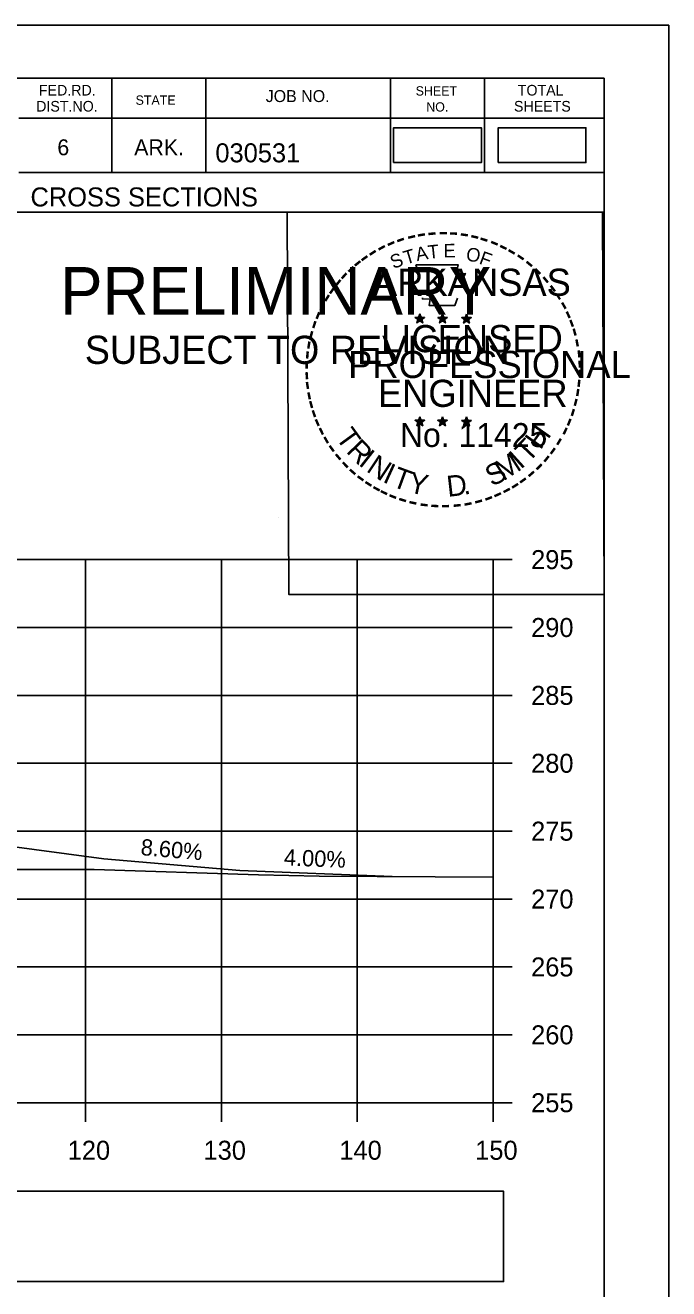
# Model space of a CAD drawing. Extents: x 285 to 4233, y -659 to 3710.
# Drawn here: x 1339.2 to 1386.6, y 1145.9 to 1238.9 of the extents above; entities that cross this region are included whole.
import ezdxf

# ---------------------------------------------------------------- set-up
doc = ezdxf.new("R2010")
doc.units = 0
for name, color, linetype in [('R_Axis', 7, 'Continuous'), ('R_Axis Annot', 7, 'Continuous'), ('R_Border', 7, 'Continuous'), ('R_Border PE', 7, 'Continuous'), ('R_Border Prem', 7, 'Continuous'), ('R_Drive', 7, 'Continuous'), ('R_Exist Surface', 7, 'Continuous'), ('R_Grid', 7, 'Continuous'), ('R_No Plot', 7, 'Continuous'), ('R_Xsect Elev', 7, 'Continuous')]:
    doc.layers.add(name, color=color, linetype=linetype)

msp = doc.modelspace()

# ---------------------------------------------------------------- linework, layer by layer
at = {"layer": 'R_Axis'}
for p, q in [((1373.677, 1159.563), (1373.677, 1199.563)), ((1375.077, 1199.563), (1373.677, 1199.563)), ((1375.077, 1194.563), (1373.677, 1194.563)), ((1375.077, 1189.563), (1373.677, 1189.563)), ((1375.077, 1184.563), (1373.677, 1184.563)), ((1375.077, 1179.563), (1373.677, 1179.563)), ((1375.077, 1174.563), (1373.677, 1174.563)), ((1375.077, 1169.563), (1373.677, 1169.563)), ((1375.077, 1164.563), (1373.677, 1164.563)), ((1073.677, 1159.563), (1373.677, 1159.563)), ((1343.677, 1158.163), (1343.677, 1159.563)), ((1353.677, 1158.163), (1353.677, 1159.563)), ((1363.677, 1158.163), (1363.677, 1159.563)), ((1373.677, 1158.163), (1373.677, 1159.563)), ((1375.077, 1159.563), (1373.677, 1159.563))]:
    msp.add_line(p, q, dxfattribs=at)
at = {"layer": 'R_Axis Annot'}
for points in [[(1366.356, 1228.808), (1372.814, 1228.808), (1372.814, 1231.366), (1366.356, 1231.366)], [(1374.055, 1228.808), (1380.513, 1228.808), (1380.513, 1231.366), (1374.055, 1231.366)], [(1234.456, 1146.385), (1374.456, 1146.385), (1374.456, 1153.037), (1234.456, 1153.037)]]:
    msp.add_lwpolyline(points, close=True, dxfattribs=at)
at = {"layer": 'R_Border'}
for p, q in [((1065.677, 1235.023), (1381.857, 1235.023)), ((1345.597, 1235.023), (1345.597, 1228.083)), ((1352.537, 1235.023), (1352.537, 1228.083)), ((1366.117, 1235.023), (1366.117, 1228.083)), ((1373.057, 1235.023), (1373.057, 1228.083)), ((1381.857, 1029.563), (1381.857, 1235.023)), ((1381.857, 1232.083), (1338.757, 1232.083)), ((1381.857, 1232.103), (1381.857, 1232.103)), ((1381.857, 1228.083), (1338.757, 1228.083)), ((1341.717, 1228.083), (1381.857, 1228.083)), ((1381.857, 1225.143), (1319.217, 1225.143))]:
    msp.add_line(p, q, dxfattribs=at)
at = {"layer": 'R_Border PE'}
for p, q in [((1367.941, 1217.399), (1368.29, 1217.288)), ((1367.941, 1217.399), (1368.194, 1217.354)), ((1367.941, 1217.399), (1368.178, 1217.277)), ((1368.074, 1216.991), (1368.29, 1217.288)), ((1368.074, 1216.991), (1368.2, 1217.235)), ((1368.074, 1216.991), (1368.288, 1217.208)), ((1368.29, 1217.653), (1368.249, 1217.401)), ((1368.503, 1216.991), (1368.288, 1217.205)), ((1368.29, 1217.288), (1368.29, 1217.653)), ((1368.29, 1217.653), (1368.339, 1217.403)), ((1368.637, 1217.399), (1368.29, 1217.288)), ((1368.503, 1216.991), (1368.29, 1217.288)), ((1368.637, 1217.399), (1368.351, 1217.35)), ((1368.503, 1216.991), (1368.366, 1217.282)), ((1368.637, 1217.399), (1368.433, 1217.297)), ((1369.611, 1217.399), (1369.96, 1217.288)), ((1369.611, 1217.399), (1369.864, 1217.354)), ((1369.611, 1217.399), (1369.848, 1217.277)), ((1369.744, 1216.991), (1369.96, 1217.288)), ((1369.744, 1216.991), (1369.87, 1217.235)), ((1369.744, 1216.991), (1369.958, 1217.208)), ((1369.96, 1217.653), (1369.919, 1217.401)), ((1370.173, 1216.991), (1369.958, 1217.205)), ((1369.96, 1217.288), (1369.96, 1217.653)), ((1369.96, 1217.653), (1370.009, 1217.403)), ((1370.307, 1217.399), (1369.96, 1217.288)), ((1370.173, 1216.991), (1369.96, 1217.288)), ((1370.307, 1217.399), (1370.021, 1217.35)), ((1370.173, 1216.991), (1370.036, 1217.282)), ((1370.307, 1217.399), (1370.103, 1217.297)), ((1371.375, 1217.387), (1371.724, 1217.276)), ((1371.375, 1217.387), (1371.628, 1217.342)), ((1371.375, 1217.387), (1371.612, 1217.265)), ((1371.508, 1216.979), (1371.724, 1217.276)), ((1371.508, 1216.979), (1371.634, 1217.223)), ((1371.508, 1216.979), (1371.722, 1217.196)), ((1371.724, 1217.641), (1371.683, 1217.389)), ((1371.937, 1216.979), (1371.722, 1217.193)), ((1371.724, 1217.276), (1371.724, 1217.641)), ((1371.724, 1217.641), (1371.773, 1217.391)), ((1372.071, 1217.387), (1371.724, 1217.276)), ((1371.937, 1216.979), (1371.724, 1217.276)), ((1372.071, 1217.387), (1371.785, 1217.338)), ((1371.937, 1216.979), (1371.8, 1217.27)), ((1372.071, 1217.387), (1371.867, 1217.285)), ((1367.937, 1209.826), (1368.286, 1209.715)), ((1367.937, 1209.826), (1368.19, 1209.781)), ((1367.937, 1209.826), (1368.174, 1209.704)), ((1368.07, 1209.418), (1368.286, 1209.715)), ((1368.286, 1210.08), (1368.245, 1209.828)), ((1368.286, 1209.715), (1368.286, 1210.08)), ((1368.286, 1210.08), (1368.335, 1209.83)), ((1368.633, 1209.826), (1368.286, 1209.715)), ((1368.499, 1209.418), (1368.286, 1209.715)), ((1368.633, 1209.826), (1368.347, 1209.777)), ((1368.499, 1209.418), (1368.362, 1209.709)), ((1368.633, 1209.826), (1368.429, 1209.724)), ((1369.606, 1209.826), (1369.955, 1209.715)), ((1369.606, 1209.826), (1369.859, 1209.781)), ((1369.606, 1209.826), (1369.843, 1209.704)), ((1369.739, 1209.418), (1369.955, 1209.715)), ((1369.955, 1210.08), (1369.914, 1209.828)), ((1369.955, 1209.715), (1369.955, 1210.08)), ((1369.955, 1210.08), (1370.004, 1209.83)), ((1370.302, 1209.826), (1369.955, 1209.715)), ((1370.168, 1209.418), (1369.955, 1209.715)), ((1370.302, 1209.826), (1370.016, 1209.777)), ((1370.168, 1209.418), (1370.031, 1209.709)), ((1370.302, 1209.826), (1370.098, 1209.724)), ((1371.373, 1209.816), (1371.722, 1209.705)), ((1371.373, 1209.816), (1371.626, 1209.771)), ((1371.373, 1209.816), (1371.61, 1209.694)), ((1371.722, 1210.07), (1371.681, 1209.818)), ((1371.722, 1209.705), (1371.722, 1210.07)), ((1371.722, 1210.07), (1371.771, 1209.82)), ((1372.069, 1209.816), (1371.722, 1209.705)), ((1372.069, 1209.816), (1371.783, 1209.767)), ((1372.069, 1209.816), (1371.865, 1209.714)), ((1368.07, 1209.418), (1368.196, 1209.662)), ((1368.07, 1209.418), (1368.284, 1209.635)), ((1368.499, 1209.418), (1368.284, 1209.632)), ((1369.739, 1209.418), (1369.865, 1209.662)), ((1369.739, 1209.418), (1369.953, 1209.635)), ((1370.168, 1209.418), (1369.953, 1209.632)), ((1371.506, 1209.408), (1371.722, 1209.705)), ((1371.506, 1209.408), (1371.632, 1209.652)), ((1371.506, 1209.408), (1371.72, 1209.625)), ((1371.935, 1209.408), (1371.72, 1209.622)), ((1371.935, 1209.408), (1371.722, 1209.705)), ((1371.935, 1209.408), (1371.798, 1209.699))]:
    msp.add_line(p, q, dxfattribs=at)
for points in [[(1367.982, 1221.277), (1368.251, 1220.45)], [(1371.493, 1220.355), (1371.635, 1220.639), (1370.95, 1220.615), (1371.098, 1221.277), (1367.982, 1221.277)], [(1368.474, 1218.854), (1368.474, 1218.767), (1369.037, 1218.748), (1368.983, 1218.275), (1370.853, 1218.275), (1371.054, 1218.811)], [(1368.29, 1217.653), (1368.503, 1216.991), (1367.941, 1217.399), (1368.637, 1217.399), (1368.074, 1216.991), (1368.29, 1217.653)], [(1369.96, 1217.653), (1370.173, 1216.991), (1369.611, 1217.399), (1370.307, 1217.399), (1369.744, 1216.991), (1369.96, 1217.653)], [(1371.724, 1217.641), (1371.937, 1216.979), (1371.375, 1217.387), (1372.071, 1217.387), (1371.508, 1216.979), (1371.724, 1217.641)], [(1368.286, 1210.08), (1368.499, 1209.418), (1367.937, 1209.826), (1368.633, 1209.826), (1368.07, 1209.418), (1368.286, 1210.08)], [(1369.955, 1210.08), (1370.168, 1209.418), (1369.606, 1209.826), (1370.302, 1209.826), (1369.739, 1209.418), (1369.955, 1210.08)], [(1371.722, 1210.07), (1371.935, 1209.408), (1371.373, 1209.816), (1372.069, 1209.816), (1371.506, 1209.408), (1371.722, 1210.07)]]:
    msp.add_lwpolyline(points, dxfattribs=at)
for centre, radius in [((1368.289, 1217.287), 0.172), ((1368.289, 1217.287), 0.145), ((1368.289, 1217.287), 0.116), ((1368.289, 1217.287), 0.0991), ((1368.289, 1217.287), 0.0747), ((1368.289, 1217.287), 0.0495), ((1368.289, 1217.287), 0.0296), ((1369.959, 1217.287), 0.172), ((1369.959, 1217.287), 0.145), ((1369.959, 1217.287), 0.116), ((1369.959, 1217.287), 0.0991), ((1369.959, 1217.287), 0.0747), ((1369.959, 1217.287), 0.0495), ((1369.959, 1217.287), 0.0296), ((1371.723, 1217.275), 0.172), ((1371.723, 1217.275), 0.145), ((1371.723, 1217.275), 0.116), ((1371.723, 1217.275), 0.0991), ((1371.723, 1217.275), 0.0747), ((1371.723, 1217.275), 0.0495), ((1371.723, 1217.275), 0.0296), ((1368.285, 1209.714), 0.172), ((1368.285, 1209.714), 0.145), ((1368.285, 1209.714), 0.116), ((1368.285, 1209.714), 0.0991), ((1368.285, 1209.714), 0.0747), ((1368.285, 1209.714), 0.0495), ((1368.285, 1209.714), 0.0296), ((1369.954, 1209.714), 0.172), ((1369.954, 1209.714), 0.145), ((1369.954, 1209.714), 0.116), ((1369.954, 1209.714), 0.0991), ((1369.954, 1209.714), 0.0747), ((1369.954, 1209.714), 0.0495), ((1369.954, 1209.714), 0.0296), ((1371.721, 1209.704), 0.172), ((1371.721, 1209.704), 0.145), ((1371.721, 1209.704), 0.116), ((1371.721, 1209.704), 0.0991), ((1371.721, 1209.704), 0.0747), ((1371.721, 1209.704), 0.0495), ((1371.721, 1209.704), 0.0296)]:
    msp.add_circle(centre, radius, dxfattribs=at)
at = {"layer": 'R_Drive'}
for p, q in [((1307.677, 1182.463), (1345.024, 1177.533)), ((1345.024, 1177.533), (1355.024, 1176.673)), ((1355.024, 1176.673), (1366.242, 1176.225))]:
    msp.add_line(p, q, dxfattribs=at)
at = {"layer": 'R_Exist Surface'}
msp.add_lwpolyline([(1281.976, 1177.156), (1287.861, 1176.834), (1289.78, 1176.679), (1291.431, 1176.521), (1297.634, 1176.384), (1304.787, 1176.261), (1318.605, 1176.568), (1328.265, 1176.739), (1334.834, 1176.734), (1337.871, 1176.743), (1344.312, 1176.732), (1356.407, 1176.349), (1360.878, 1176.259), (1373.677, 1176.177)], dxfattribs=at)
at = {"layer": 'R_Grid'}
for p, q in [((1073.677, 1199.563), (1373.677, 1199.563)), ((1343.677, 1159.563), (1343.677, 1199.563)), ((1353.677, 1159.563), (1353.677, 1199.563)), ((1363.677, 1159.563), (1363.677, 1199.563)), ((1373.677, 1159.563), (1373.677, 1199.563)), ((1073.677, 1194.563), (1373.677, 1194.563)), ((1073.677, 1189.563), (1373.677, 1189.563)), ((1073.677, 1184.563), (1373.677, 1184.563)), ((1073.677, 1179.563), (1373.677, 1179.563)), ((1073.677, 1174.563), (1373.677, 1174.563)), ((1073.677, 1169.563), (1373.677, 1169.563)), ((1073.677, 1164.563), (1373.677, 1164.563)), ((1073.677, 1159.563), (1373.677, 1159.563))]:
    msp.add_line(p, q, dxfattribs=at)
at = {"layer": 'R_No Plot'}
for p, q in [((1053.276, 1238.918), (1386.609, 1238.918)), ((1357.891, 1202.688), (1357.891, 1202.688))]:
    msp.add_line(p, q, dxfattribs=at)
for points in [[(1053.269, 1238.918), (1386.609, 1238.918), (1386.609, 1025.58), (1053.269, 1025.58)], [(1299.597, 1235.023), (1319.217, 1235.023), (1319.217, 1225.143), (1335.329, 1225.143), (1358.528, 1225.143), (1358.649, 1196.987), (1381.857, 1196.987), (1381.857, 1029.563), (1065.677, 1029.563), (1065.677, 1235.023)], [(1358.528, 1225.143), (1381.736, 1225.143), (1381.857, 1196.987), (1358.649, 1196.987)]]:
    msp.add_lwpolyline(points, close=True, dxfattribs=at)

# ---------------------------------------------------------------- texts
at = {"layer": 'R_Axis Annot'}
for s, p in [('295', (1376.477, 1198.863)), ('290', (1376.477, 1193.863)), ('285', (1376.477, 1188.863)), ('280', (1376.477, 1183.863)), ('275', (1376.477, 1178.863)), ('270', (1376.477, 1173.863)), ('265', (1376.477, 1168.863)), ('260', (1376.477, 1163.863)), ('255', (1376.477, 1158.863)), ('120', (1342.359, 1155.363)), ('130', (1352.359, 1155.363)), ('140', (1362.359, 1155.363)), ('150', (1372.359, 1155.363))]:
    msp.add_text(s, height=1.4, dxfattribs=at).set_placement(p)
at = {"layer": 'R_Border'}
for s, height, p in [('FED.RD.', 0.7819, (1340.237, 1233.743)), ('JOB NO.', 0.8792, (1356.937, 1233.263)), ('SHEET', 0.684, (1367.977, 1233.743)), ('TOTAL', 0.7819, (1375.497, 1233.743)), ('DIST.NO.', 0.7819, (1340.037, 1232.563)), ('STATE', 0.684, (1347.357, 1233.063)), ('NO.', 0.684, (1368.757, 1232.563)), ('SHEETS', 0.7819, (1375.217, 1232.563)), ('6', 1.172, (1341.597, 1229.343)), ('ARK.', 1.1723, (1347.257, 1229.343)), ('030531', 1.4, (1353.233, 1228.823)), ('CROSS SECTIONS', 1.4, (1339.62, 1225.574))]:
    msp.add_text(s, height=height, rotation=360, dxfattribs=at).set_placement(p)
at = {"layer": 'R_Border PE'}
for s, height, rotation, p in [('-', 1.6, 5.89682, (1368.887, 1222.917)), ('-', 1.6, 0.18623, (1369.659, 1222.989)), ('-', 1.6, 357.74304, (1370.382, 1222.976)), ('-', 1.6, 28.79182, (1365.463, 1221.818)), ('-', 1.6, 24.30721, (1366.096, 1222.135)), ('-', 1.6, 19.17608, (1366.73, 1222.404)), ('-', 1.6, 13.63015, (1367.48, 1222.645)), ('-', 1.6, 10.21935, (1368.158, 1222.807)), ('T', 1, 6.02276, (1368.926, 1221.703)), ('E', 1, 0.83234, (1370.031, 1221.813)), ('-', 1.6, 352.16172, (1371.126, 1222.92)), ('-', 1.6, 347.20489, (1371.845, 1222.806)), ('-', 1.6, 342.3362, (1372.48, 1222.651)), ('-', 1.6, 337.85509, (1373.215, 1222.428)), ('-', 1.6, 334.12109, (1373.846, 1222.157)), ('-', 1.6, 36.23174, (1364.288, 1221.053)), ('-', 1.6, 34.06357, (1364.866, 1221.448)), ('S', 1, 21.59401, (1366.337, 1220.955)), ('T', 1, 16.4036, (1367.251, 1221.286)), ('A', 1, 11.21318, (1368.077, 1221.537)), ('O', 1, 350.4515, (1371.635, 1221.603)), ('F', 1, 340.07066, (1372.589, 1221.375)), ('-', 1.6, 329.64089, (1374.425, 1221.874)), ('-', 1.6, 325.86266, (1375.068, 1221.513)), ('-', 1.6, 42.96224, (1363.379, 1220.258)), ('-', 1.6, 38.95066, (1363.812, 1220.675)), ('ARKANSAS', 2, 360, (1364.835, 1218.989)), ('-', 1.6, 320.52971, (1375.678, 1221.087)), ('-', 1.6, 315.57859, (1376.277, 1220.599)), ('-', 1.6, 50.61417, (1362.528, 1219.294)), ('-', 1.6, 48.42305, (1362.931, 1219.78)), ('-', 1.6, 309.87973, (1376.846, 1220.049)), ('-', 1.6, 58.07063, (1361.79, 1218.2)), ('-', 1.6, 54.23247, (1362.115, 1218.727)), ('-', 1.6, 306.65218, (1377.371, 1219.447)), ('-', 1.4, 303.67529, (1377.857, 1218.879)), ('-', 1.6, 62.87135, (1361.477, 1217.586)), ('-', 1.6, 299.66835, (1378.176, 1218.272)), ('-', 1.6, 67.77427, (1361.218, 1216.975)), ('DWB', 0.01, 360, (1368.278, 1217.282)), ('DWB', 0.01, 360, (1369.947, 1217.282)), ('DWB', 0.01, 360, (1371.712, 1217.272)), ('-', 1.6, 294.66279, (1378.5, 1217.66)), ('-', 1.6, 290.57283, (1378.757, 1217.083)), ('-', 1.6, 75.46096, (1360.802, 1215.631)), ('-', 1.6, 72.39447, (1360.999, 1216.345)), ('LICENSED', 2, 360, (1365.433, 1214.84)), ('-', 1.6, 285.12326, (1378.991, 1216.503)), ('-', 1.6, 81.20126, (1360.67, 1214.918)), ('-', 1.6, 280.54934, (1379.191, 1215.761)), ('-', 1.6, 85.18634, (1360.594, 1214.227)), ('PROFESSIONAL', 2, 360, (1363.009, 1212.936)), ('-', 1.6, 276.59616, (1379.353, 1214.993)), ('-', 1.6, 89.06224, (1360.569, 1213.526)), ('-', 1.6, 274.33011, (1379.413, 1214.271)), ('-', 1.6, 269.94067, (1379.447, 1213.639)), ('-', 1.6, 94.19588, (1360.604, 1212.801)), ('-', 1.6, 98.94793, (1360.676, 1212.134)), ('ENGINEER', 2, 360, (1365.196, 1210.811)), ('-', 1.6, 263.5172, (1379.428, 1212.973)), ('-', 1.6, 101.71495, (1360.811, 1211.401)), ('-', 1.6, 260.99529, (1379.357, 1212.319)), ('-', 1.6, 105.45785, (1360.973, 1210.806)), ('-', 1.6, 252.86809, (1379.066, 1210.921)), ('-', 1.6, 255.7626, (1379.247, 1211.641)), ('-', 1.6, 109.08742, (1361.188, 1210.175)), ('-', 1.6, 114.06432, (1361.442, 1209.579)), ('DWB', 0.01, 360, (1368.274, 1209.71)), ('DWB', 0.01, 360, (1369.943, 1209.71)), ('DWB', 0.01, 360, (1371.71, 1209.7)), ('-', 1.6, 247.88866, (1378.843, 1210.248)), ('-', 1.6, 115.72885, (1361.747, 1208.961)), ('T', 1.54, 306.04056, (1362.046, 1208.553)), ('No. 11425', 1.757, 360, (1366.824, 1207.86)), ('H', 1.54, 54.60883, (1377.166, 1207.588)), ('-', 1.6, 244.61971, (1378.581, 1209.619)), ('-', 1.6, 120.44712, (1362.104, 1208.375)), ('-', 1.6, 125.89344, (1362.507, 1207.814)), ('R', 1.54, 314.00497, (1362.809, 1207.505)), ('T', 1.54, 46.64442, (1376.277, 1206.645)), ('-', 1.6, 239.07125, (1378.187, 1208.867)), ('-', 1.6, 130.71812, (1362.969, 1207.262)), ('I', 1.54, 321.96938, (1363.709, 1206.573)), ('N', 1.54, 326.50021, (1364.276, 1206.101)), ('M', 1.54, 32.65632, (1374.431, 1205.32)), ('I', 1.54, 42.11359, (1375.715, 1206.167)), ('-', 1.6, 231.25377, (1377.355, 1207.648)), ('-', 1.6, 233.84524, (1377.785, 1208.214)), ('-', 1.6, 134.22381, (1363.486, 1206.717)), ('-', 1.6, 138.93382, (1364.011, 1206.253)), ('I', 1.54, 335.36034, (1365.484, 1205.315)), ('T', 1.54, 339.89117, (1366.145, 1204.988)), ('Y', 1.54, 347.85558, (1367.362, 1204.542)), ('S', 1.54, 26.9312, (1373.592, 1204.914)), ('-', 1.6, 221.08509, (1376.354, 1206.575)), ('-', 1.6, 225.76533, (1376.876, 1207.084)), ('-', 1.6, 144.64634, (1364.567, 1205.847)), ('-', 1.6, 148.08978, (1365.128, 1205.476)), ('D', 1.54, 6.39691, (1370.347, 1204.184)), ('-', 1.6, 212.24909, (1375.271, 1205.716)), ('-', 1.6, 215.73633, (1375.805, 1206.103)), ('-', 1.6, 151.57039, (1365.707, 1205.151)), ('-', 1.6, 154.60019, (1366.229, 1204.904)), ('-', 1.6, 158.56121, (1366.853, 1204.65)), ('.', 1.54, 13.76417, (1371.539, 1204.311)), ('-', 1.6, 200.71842, (1373.47, 1204.778)), ('-', 1.6, 204.25161, (1374.089, 1205.051)), ('-', 1.6, 207.35684, (1374.713, 1205.37)), ('-', 1.6, 162.79826, (1367.54, 1204.437)), ('-', 1.6, 167.55551, (1368.255, 1204.273)), ('-', 1.6, 173.11546, (1369.027, 1204.163)), ('-', 1.6, 176.51827, (1369.775, 1204.11)), ('-', 1.6, 181.59176, (1370.519, 1204.129)), ('-', 1.6, 185.81666, (1371.328, 1204.205)), ('-', 1.6, 191.28576, (1372.064, 1204.337)), ('-', 1.6, 195.47429, (1372.793, 1204.536))]:
    msp.add_text(s, height=height, rotation=rotation, dxfattribs=at).set_placement(p)
at = {"layer": 'R_Border Prem'}
for s, height, p in [('PRELIMINARY', 3.5, (1341.808, 1217.607)), ('DWB', 0.01, (1342.554, 1219.456)), ('SUBJECT TO REVISION', 2.07511, (1343.617, 1213.978))]:
    msp.add_text(s, height=height, rotation=360, dxfattribs=at).set_placement(p)
at = {"layer": 'R_Xsect Elev'}
for s, rotation, p in [('8.60%', 355.08466, (1347.699, 1177.805)), ('4.00%', 357.70939, (1358.26, 1177.044))]:
    msp.add_text(s, height=1.2, rotation=rotation, dxfattribs=at).set_placement(p)

doc.saveas('drawing.dxf')
